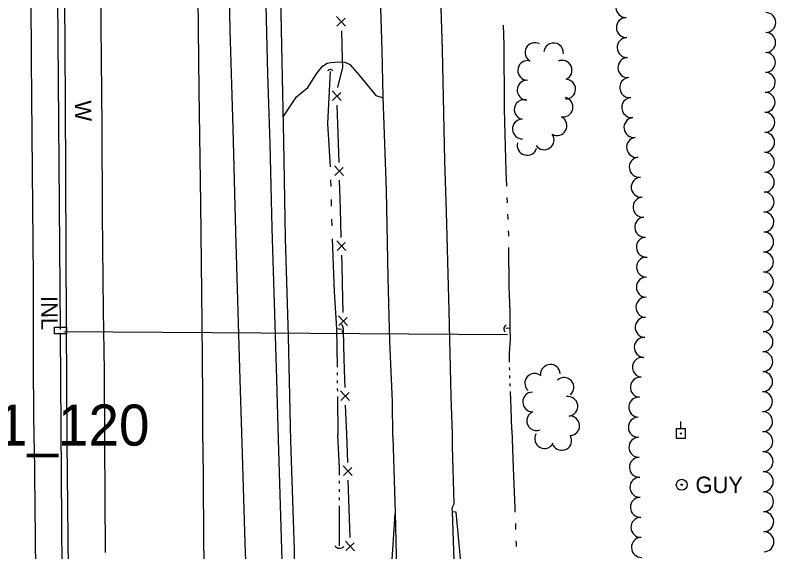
# Model space of a CAD drawing. Extents: x 589250 to 1188077, y 162953 to 363065.
# Drawn here: x 594248.3 to 594526.4, y 166590.5 to 166786.5 of the extents above; entities that cross this region are included whole.
import ezdxf

# ---------------------------------------------------------------- set-up
doc = ezdxf.new("R2010")
doc.units = 0
for name, color, linetype in [('E_DRN', 7, 'Continuous'), ('E_DRN_Pipe', 7, 'Continuous'), ('E_DRN_SS_UG', 7, 'Continuous'), ('E_DRN_Text', 7, 'Continuous'), ('E_FEN_P', 7, 'Continuous'), ('E_LAND_TreeLine_P', 7, 'Continuous'), ('E_MAP_PhotoCenter', 7, 'Continuous'), ('E_RDWY', 7, 'Continuous'), ('E_RDWY_Gravel', 7, 'Continuous'), ('E_UTL_EGuyWire', 7, 'Continuous'), ('E_UTL_EPowerPole', 7, 'Continuous'), ('E_WAL', 7, 'Continuous'), ('E_WAL_Text', 7, 'Continuous'), ('E_WTR_FlowLine', 7, 'Continuous')]:
    doc.layers.add(name, color=color, linetype=linetype)

msp = doc.modelspace()

# ---------------------------------------------------------------- linework, layer by layer
at = {"layer": 'E_DRN'}
for p, q in [((594262.66, 166672.57), (594267.06, 166672.6)), ((594262.67, 166670.17), (594262.66, 166672.57)), ((594267.07, 166670.19), (594262.67, 166670.17)), ((594267.06, 166672.6), (594267.07, 166670.19))]:
    msp.add_line(p, q, dxfattribs=at)
for centre, radius, start, end in [((594363.48, 166765.51), 1.17, 38.0647, 144.3249), ((594366.63, 166672.07), 1.68, 308.0647, 54.3249), ((594428.6, 166672.01), 1.61, 119.0921, 225.3523), ((594366.88, 166593.77), 2.01, 213.0129, 319.2731)]:
    msp.add_arc(centre, radius, start, end, dxfattribs=at)
at = {"layer": 'E_DRN_Pipe'}
msp.add_line((594265.98, 166523.14), (594264.83, 166670.45), dxfattribs=at)
at = {"layer": 'E_DRN_SS_UG'}
for p, q in [((594264.82, 166671.75), (594260.11, 167275.98)), ((594266.03, 166670.99), (594428.28, 166669.87))]:
    msp.add_line(p, q, dxfattribs=at)
at = {"layer": 'E_FEN_P'}
for p, q in [((594369.08, 166782.52), (594365.8, 166786.07)), ((594365.91, 166782.59), (594368.93, 166785.43)), ((594367.98, 166770.4), (594367.67, 166780.87)), ((594368.06, 166767.59), (594367.98, 166770.4)), ((594366.29, 166760.15), (594368.06, 166767.59)), ((594367.47, 166755.37), (594364.19, 166758.91)), ((594364.29, 166755.44), (594367.32, 166758.27)), ((594366.37, 166743.25), (594366.05, 166753.71)), ((594366.69, 166732.79), (594366.37, 166743.25)), ((594368.3, 166727.96), (594365.02, 166731.51)), ((594365.12, 166728.03), (594368.15, 166730.87)), ((594367.2, 166715.85), (594366.89, 166726.31)), ((594367.52, 166705.38), (594367.2, 166715.85)), ((594369.14, 166700.56), (594365.85, 166704.11)), ((594365.96, 166700.63), (594368.98, 166703.47)), ((594367.83, 166695.24), (594367.72, 166698.9)), ((594367.98, 166688.44), (594367.83, 166695.24)), ((594368.22, 166677.97), (594367.98, 166688.44)), ((594369.79, 166673.14), (594366.53, 166676.71)), ((594366.61, 166673.23), (594369.66, 166676.05)), ((594368.59, 166661.03), (594368.36, 166671.5)), ((594368.76, 166653.41), (594368.59, 166661.03)), ((594368.87, 166650.57), (594368.76, 166653.41)), ((594370.52, 166645.76), (594367.21, 166649.28)), ((594367.34, 166645.8), (594370.34, 166648.66)), ((594369.51, 166633.63), (594369.11, 166644.09)), ((594369.86, 166623.15), (594369.51, 166633.63)), ((594371.49, 166618.33), (594368.19, 166621.87)), ((594368.3, 166618.39), (594371.32, 166621.24)), ((594370.42, 166606.19), (594370.07, 166616.67)), ((594370.77, 166595.71), (594370.42, 166606.19)), ((594372.4, 166590.88), (594369.1, 166594.43)), ((594369.22, 166590.94), (594372.24, 166593.79))]:
    msp.add_line(p, q, dxfattribs=at)
at = {"layer": 'E_LAND_TreeLine_P'}
for centre, radius, start, end in [((594471.61, 166789.36), 3.66, 91.1948, 271.1948), ((594522.75, 166783.88), 3.64, 269.4458, 89.4458), ((594471.77, 166782.04), 3.66, 91.1948, 271.1948), ((594472.04, 166774.72), 3.66, 92.2178, 272.2178), ((594522.68, 166776.59), 3.64, 269.4458, 89.4458), ((594438.28, 166772.92), 3.6, 61.1262, 241.1262), ((594445.15, 166772.79), 3.6, 354.4849, 174.4849), ((594522.61, 166769.3), 3.64, 269.4458, 89.4458), ((594435.66, 166766.39), 3.6, 88.2211, 268.2211), ((594448.27, 166766.45), 3.6, 294.3934, 114.3934), ((594472.32, 166767.39), 3.66, 92.2178, 272.2178), ((594522.54, 166762.01), 3.64, 269.4458, 89.4458), ((594435.43, 166759.19), 3.6, 88.2211, 268.2211), ((594449.57, 166759.55), 3.6, 269.1494, 89.1494), ((594472.99, 166760.1), 3.66, 95.7853, 275.7853), ((594448.63, 166752.96), 3.6, 258.0608, 78.0608), ((594473.72, 166752.81), 3.66, 95.7853, 275.7853), ((594522.47, 166754.72), 3.64, 269.4458, 89.4458), ((594434.37, 166752.09), 3.6, 80.0299, 260.0299), ((594522.4, 166747.43), 3.64, 269.4458, 89.4458), ((594433.7, 166744.97), 3.6, 92.1188, 272.1188), ((594446.42, 166746.19), 3.6, 240.6651, 60.6651), ((594474.54, 166745.53), 3.66, 97.6295, 277.6295), ((594441.7, 166741), 3.6, 215.1384, 35.1384), ((594522.33, 166740.14), 3.64, 269.4458, 89.4458), ((594435.46, 166738.95), 3.6, 163.9533, 343.9533), ((594475.51, 166738.27), 3.66, 97.6295, 277.6295), ((594476.48, 166731.01), 3.66, 97.6295, 277.6295), ((594522.26, 166732.85), 3.64, 269.4458, 89.4458), ((594522.19, 166725.56), 3.64, 269.4458, 89.4458), ((594477.19, 166723.72), 3.66, 95.2444, 275.2444), ((594477.86, 166716.42), 3.66, 95.2444, 275.2444), ((594522.12, 166718.28), 3.64, 269.4458, 89.4458), ((594522.05, 166710.99), 3.64, 269.4458, 89.4458), ((594478.47, 166709.12), 3.66, 94.6284, 274.6284), ((594521.98, 166703.7), 3.64, 269.4458, 89.4458), ((594479.06, 166701.82), 3.66, 94.6284, 274.6284), ((594479.14, 166694.49), 3.66, 90.4875, 270.4875), ((594521.92, 166696.41), 3.64, 269.5726, 89.5726), ((594521.86, 166689.12), 3.64, 269.5726, 89.5726), ((594479.08, 166687.16), 3.66, 88.631, 268.631), ((594521.81, 166681.83), 3.64, 269.5726, 89.5726), ((594478.89, 166679.84), 3.66, 88.0584, 268.0584), ((594521.76, 166674.54), 3.64, 269.5726, 89.5726), ((594478.64, 166672.52), 3.66, 88.0584, 268.0584), ((594521.7, 166667.25), 3.64, 269.5726, 89.5726), ((594478.32, 166665.2), 3.66, 87.4795, 267.4795), ((594477.64, 166657.91), 3.66, 81.9015, 261.9015), ((594521.65, 166659.96), 3.64, 269.5726, 89.5726), ((594443.96, 166655.37), 3.59, 3.2402, 183.2402), ((594521.59, 166652.67), 3.64, 269.5726, 89.5726), ((594438.21, 166652.09), 3.59, 49.2076, 229.2076), ((594448.97, 166650.56), 3.59, 311.7961, 131.7961), ((594476.86, 166650.63), 3.66, 85.8823, 265.8823), ((594437.48, 166645.24), 3.59, 91.1948, 271.1948), ((594521.54, 166645.38), 3.64, 269.5726, 89.5726), ((594450.39, 166643.67), 3.59, 277.4488, 97.4488), ((594476.33, 166643.32), 3.66, 85.8823, 265.8823), ((594438.93, 166638.33), 3.59, 112.1797, 292.1797), ((594451.07, 166636.53), 3.59, 271.1948, 91.1948), ((594476.16, 166636.01), 3.66, 91.4459, 271.4459), ((594521.55, 166638.08), 3.66, 270.6709, 90.6709), ((594521.64, 166630.76), 3.66, 270.6709, 90.6709), ((594441.82, 166631.84), 3.59, 151.656, 331.656), ((594448.15, 166631.17), 3.59, 207.7598, 27.7598), ((594476.34, 166628.69), 3.66, 91.4459, 271.4459), ((594521.73, 166623.44), 3.66, 270.6709, 90.6709), ((594476.53, 166621.38), 3.66, 91.4459, 271.4459), ((594521.81, 166616.12), 3.66, 270.6709, 90.6709), ((594476.71, 166614.06), 3.66, 91.4459, 271.4459), ((594521.9, 166608.8), 3.66, 270.6709, 90.6709), ((594476.9, 166606.74), 3.66, 91.4459, 271.4459), ((594521.98, 166601.48), 3.66, 270.6709, 90.6709), ((594477.08, 166599.42), 3.66, 91.4459, 271.4459), ((594522.07, 166594.16), 3.66, 270.6709, 90.6709), ((594477.27, 166592.11), 3.66, 91.4459, 271.4459)]:
    msp.add_arc(centre, radius, start, end, dxfattribs=at)
at = {"layer": 'E_RDWY'}
for p, q in [((594279.72, 166782.81), (594279.52, 166821.29)), ((594326.91, 166781.19), (594326, 166815.1)), ((594254.2, 166770.26), (594254.01, 166808.34)), ((594404.52, 166773.93), (594403.46, 166808.7)), ((594382.45, 166773.8), (594381.5, 166806.03)), ((594315.51, 166759.02), (594315.19, 166793.75)), ((594340.65, 166765.19), (594340, 166790.05)), ((594280.02, 166745.94), (594279.72, 166782.81)), ((594327.93, 166745.14), (594326.91, 166781.19)), ((594382.87, 166756.71), (594382.45, 166773.8)), ((594405.36, 166733.38), (594404.52, 166773.93)), ((594254.64, 166729.71), (594254.2, 166770.26)), ((594341.52, 166739.73), (594340.65, 166765.19)), ((594316.11, 166717.73), (594315.51, 166759.02)), ((594384.05, 166722.54), (594382.87, 166756.71)), ((594280.22, 166713.76), (594280.02, 166745.94)), ((594328.92, 166707.34), (594327.93, 166745.14)), ((594342.23, 166708.7), (594341.52, 166739.73)), ((594405.95, 166714.75), (594405.36, 166733.38)), ((594254.97, 166690.7), (594254.64, 166729.71)), ((594384.71, 166690.71), (594384.05, 166722.54)), ((594316.68, 166674.17), (594316.11, 166717.73)), ((594406.98, 166678.57), (594405.95, 166714.75)), ((594280.55, 166678.7), (594280.22, 166713.76)), ((594329.7, 166682.42), (594328.92, 166707.34)), ((594343.15, 166677.41), (594342.23, 166708.7)), ((594255.02, 166656.5), (594254.97, 166690.7)), ((594385.27, 166667.32), (594384.71, 166690.71)), ((594330.58, 166653.34), (594329.7, 166682.42)), ((594280.88, 166656.51), (594280.55, 166678.7)), ((594407.7, 166647.21), (594406.98, 166678.57)), ((594343.92, 166653.56), (594343.15, 166677.41)), ((594316.84, 166647.21), (594316.68, 166674.17)), ((594386.2, 166645.42), (594385.27, 166667.32)), ((594255.2, 166630.08), (594255.02, 166656.5)), ((594281.06, 166630.63), (594280.88, 166656.51)), ((594331.22, 166630.16), (594330.58, 166653.34)), ((594344.55, 166631.53), (594343.92, 166653.56)), ((594316.87, 166630.71), (594316.84, 166647.21)), ((594386.36, 166632.47), (594386.2, 166645.42)), ((594408.14, 166633.42), (594407.7, 166647.21)), ((594345.72, 166591.45), (594344.55, 166631.53)), ((594386.36, 166632.47), (594387.2, 166604.68)), ((594408.2, 166629.21), (594408.14, 166633.42)), ((594255.2, 166630.08), (594255.55, 166595.6)), ((594281.3, 166590.26), (594281.06, 166630.63)), ((594316.87, 166630.71), (594317.13, 166597.9)), ((594332.4, 166593.75), (594331.22, 166630.16)), ((594408.74, 166607.96), (594408.2, 166629.21)), ((594408.09, 166606.55), (594408.74, 166607.96)), ((594408.13, 166605.08), (594408.09, 166606.55)), ((594387.2, 166604.68), (594388.06, 166571.28)), ((594409.57, 166568.34), (594408.13, 166605.08)), ((594317.13, 166597.9), (594317.53, 166546.97)), ((594255.55, 166595.6), (594255.91, 166547.61)), ((594333.58, 166552.53), (594332.4, 166593.75)), ((594346.63, 166562.92), (594345.72, 166591.45))]:
    msp.add_line(p, q, dxfattribs=at)
at = {"layer": 'E_RDWY_Gravel'}
for p, q in [((594345.08, 166804.34), (594346.41, 166740.53)), ((594358.42, 166765.08), (594360.64, 166767.88)), ((594360.64, 166767.88), (594362.29, 166769.05)), ((594362.29, 166769.05), (594363.7, 166769.28)), ((594363.7, 166769.28), (594366.58, 166769.48)), ((594366.58, 166769.48), (594368.79, 166769.39)), ((594368.79, 166769.39), (594370.14, 166768.81)), ((594370.14, 166768.81), (594370.69, 166768.49)), ((594370.69, 166768.49), (594374.05, 166764.67)), ((594355.24, 166760.19), (594358.42, 166765.08)), ((594374.05, 166764.67), (594380.18, 166757.16)), ((594351.08, 166756.75), (594355.24, 166760.19)), ((594349.46, 166754.17), (594351.08, 166756.75)), ((594380.18, 166757.16), (594382.88, 166756.34)), ((594346.23, 166749.41), (594349.46, 166754.17)), ((594346.41, 166740.53), (594347.02, 166704.94)), ((594347.02, 166704.94), (594348.1, 166669.23)), ((594348.1, 166669.23), (594348.96, 166631.07)), ((594348.96, 166631.07), (594350.33, 166591.25)), ((594385.29, 166574.29), (594387.21, 166604.4)), ((594409.47, 166605.03), (594408.13, 166605.08)), ((594411.23, 166586.88), (594409.47, 166605.03)), ((594350.33, 166591.25), (594350.96, 166551.69))]:
    msp.add_line(p, q, dxfattribs=at)
at = {"layer": 'E_UTL_EGuyWire'}
for radius in [2, 0.25]:
    msp.add_circle((594492.01, 166614.97), radius, dxfattribs=at)
at = {"layer": 'E_UTL_EPowerPole'}
for points in [[(594491.65, 166635.39), (594491.65, 166638.04)], [(594493.33, 166635.39), (594489.97, 166635.39)], [(594489.97, 166635.39), (594489.97, 166632.04)], [(594493.33, 166632.04), (594493.33, 166635.39)], [(594489.97, 166632.04), (594493.33, 166632.04)]]:
    msp.add_lwpolyline(points, dxfattribs=at)
msp.add_circle((594491.68, 166633.72), 0.217, dxfattribs=at)
at = {"layer": 'E_WAL'}
for p, q in [((594266.63, 166754.96), (594266.22, 166843.26)), ((594267.05, 166673.5), (594266.63, 166754.96)), ((594267.28, 166630.59), (594267.05, 166673.5)), ((594268.25, 166522.86), (594267.28, 166630.59))]:
    msp.add_line(p, q, dxfattribs=at)
at = {"layer": 'E_WTR_FlowLine'}
for p, q in [((594427.03, 166775.72), (594426.88, 166782.96)), ((594427.17, 166753.49), (594427.03, 166775.72)), ((594363.4, 166765.94), (594362.46, 166746.95)), ((594427.18, 166752.25), (594427.17, 166753.49)), ((594427.79, 166729.6), (594427.18, 166752.25)), ((594362.46, 166746.95), (594363.43, 166731.21)), ((594428.02, 166724.03), (594427.79, 166729.6)), ((594363.58, 166726.42), (594363.64, 166724.02)), ((594428.27, 166717.94), (594428.18, 166719.97)), ((594363.77, 166719.23), (594363.84, 166716.83)), ((594363.97, 166712.03), (594364.03, 166709.63)), ((594428.52, 166711.85), (594428.44, 166713.88)), ((594428.74, 166706.62), (594428.69, 166707.79)), ((594428.74, 166705.76), (594428.74, 166706.62)), ((594364.19, 166704.84), (594364.88, 166685.45)), ((594428.87, 166687.45), (594428.77, 166701.69)), ((594429.26, 166678.27), (594428.87, 166687.45)), ((594364.88, 166685.45), (594365.76, 166672.05)), ((594429.25, 166672.24), (594429.26, 166678.27)), ((594365.76, 166672.05), (594367.71, 166671.89)), ((594365.76, 166672.05), (594365.96, 166657.95)), ((594429.25, 166672.24), (594427.64, 166672.14)), ((594429.34, 166668.22), (594429.25, 166672.24)), ((594428.97, 166663.11), (594429.34, 166668.22)), ((594429.04, 166659.78), (594428.97, 166663.11)), ((594365.98, 166656), (594366, 166655.03)), ((594429.1, 166656.87), (594429.08, 166657.84)), ((594429.2, 166653.96), (594429.17, 166654.93)), ((594366.02, 166653.09), (594366.04, 166652.11)), ((594429.31, 166651.05), (594429.27, 166652.02)), ((594366.06, 166650.17), (594366.08, 166649.2)), ((594429.59, 166642.95), (594429.38, 166649.1)), ((594366.1, 166647.25), (594366.3, 166633.14)), ((594429.84, 166635.03), (594429.59, 166642.95)), ((594429.84, 166635.03), (594430.39, 166621.14)), ((594366.82, 166621.19), (594366.3, 166633.14)), ((594366.85, 166618.47), (594366.82, 166621.19)), ((594430.39, 166621.14), (594430.96, 166606.57)), ((594366.87, 166615.43), (594366.86, 166616.45)), ((594366.9, 166612.4), (594366.89, 166613.41)), ((594366.89, 166609.36), (594366.9, 166610.37)), ((594366.83, 166599.27), (594366.88, 166607.33)), ((594430.96, 166606.57), (594431.02, 166604.93)), ((594431.17, 166600.78), (594431.24, 166598.7)), ((594366.8, 166592.65), (594366.83, 166599.27)), ((594431.39, 166594.55), (594431.44, 166593.28)), ((594431.44, 166593.28), (594431.46, 166592.47))]:
    msp.add_line(p, q, dxfattribs=at)

# ---------------------------------------------------------------- texts
at = {"layer": 'E_DRN_Text'}
msp.add_text('INL', height=6, rotation=270.4041, dxfattribs=at).set_placement((594257.73, 166683.94))
at = {"layer": 'E_MAP_PhotoCenter'}
msp.add_text('31_120', height=15, dxfattribs=at).set_placement((594230.44, 166629.29))
msp.add_text('31_120', height=15, dxfattribs=at).set_placement((594230.44, 166629.29))
at = {"layer": 'E_UTL_EGuyWire'}
msp.add_text('GUY', height=6, dxfattribs=at).set_placement((594497.01, 166611.97))
at = {"layer": 'E_WAL_Text'}
msp.add_text('W', height=6, rotation=271.1948, dxfattribs=at).set_placement((594270.08, 166755.32))

doc.saveas('drawing.dxf')
